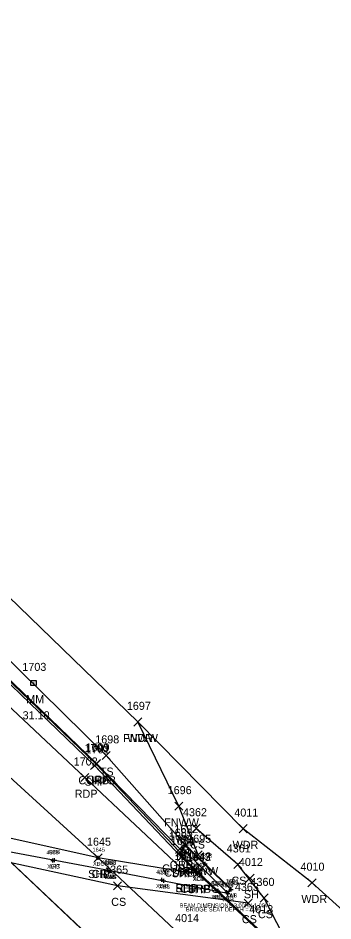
# Model space of a CAD drawing. Extents: x 1647574 to 1652703, y 212895 to 228670.
# Drawn here: x 1648818.2 to 1648896.4, y 227337.9 to 227561.8 of the extents above; entities that cross this region are included whole.
import ezdxf

# ---------------------------------------------------------------- set-up
doc = ezdxf.new("R2010")
doc.units = 0
for name, color, linetype in [('B_A', 7, 'Continuous'), ('B_C', 7, 'Continuous'), ('B_I', 7, 'Continuous'), ('B_TIC', 7, 'Continuous'), ('BDC', 7, 'Continuous'), ('BELB', 7, 'Continuous'), ('BSUBM', 7, 'Continuous'), ('L_A', 7, 'Continuous'), ('L_I', 7, 'Continuous'), ('L_TIC', 7, 'Continuous'), ('LAWA', 7, 'Continuous'), ('LELB', 7, 'Continuous'), ('LFNC', 7, 'Continuous'), ('P_A', 7, 'Continuous'), ('P_I', 7, 'Continuous'), ('P_TIC', 7, 'Continuous'), ('PET', 7, 'Continuous'), ('PRC', 7, 'Continuous'), ('PSP', 7, 'Continuous'), ('R_A', 7, 'Continuous'), ('R_I', 7, 'Continuous'), ('R_TIC', 7, 'Continuous'), ('RC', 7, 'Continuous'), ('RGR', 7, 'Continuous'), ('S_A', 7, 'Continuous'), ('S_C', 7, 'Continuous'), ('S_I', 7, 'Continuous'), ('SRM', 7, 'Continuous')]:
    doc.layers.add(name, color=color, linetype=linetype)

msp = doc.modelspace()

# ---------------------------------------------------------------- linework, layer by layer
at = {"layer": 'B_TIC'}
for p, q in [((1648859.04, 227355.64), (1648859.12, 227355.64)), ((1648859.58, 227356.56), (1648859.66, 227356.56)), ((1648859.74, 227356.65), (1648859.82, 227356.65)), ((1648859.87, 227354.91), (1648859.95, 227354.91)), ((1648860.58, 227355.66), (1648860.66, 227355.66)), ((1648860.58, 227355.66), (1648860.66, 227355.66)), ((1648826.89, 227352.88), (1648826.97, 227352.88)), ((1648827.27, 227352.97), (1648827.35, 227352.97)), ((1648838.08, 227353.54), (1648838.15, 227353.54)), ((1648840.55, 227350.45), (1648840.62, 227350.45)), ((1648841.04, 227350.27), (1648841.12, 227350.27)), ((1648841.18, 227350.32), (1648841.25, 227350.32)), ((1648864.64, 227352.07), (1648864.72, 227352.07)), ((1648853.88, 227348.08), (1648853.95, 227348.08)), ((1648862.79, 227349.77), (1648862.87, 227349.77)), ((1648862.97, 227349.86), (1648863.04, 227349.86)), ((1648854.42, 227347.85), (1648854.5, 227347.85)), ((1648867.61, 227345.32), (1648867.68, 227345.32)), ((1648867.78, 227345.34), (1648867.85, 227345.34)), ((1648870.07, 227344.99), (1648870.14, 227344.99)), ((1648870.29, 227344.73), (1648870.37, 227344.73)), ((1648871, 227345.72), (1648871.08, 227345.72)), ((1648871, 227345.72), (1648871.08, 227345.72)), ((1648871.07, 227345.72), (1648871.14, 227345.72))]:
    msp.add_line(p, q, dxfattribs=at)
for points in [[(1648859.58, 227356.06), (1648859.58, 227357.06)], [(1648859.74, 227356.15), (1648859.74, 227357.15)], [(1648858.54, 227355.64), (1648859.54, 227355.64)], [(1648859.04, 227355.14), (1648859.04, 227356.14)], [(1648859.08, 227356.56), (1648860.08, 227356.56)], [(1648859.24, 227356.65), (1648860.24, 227356.65)], [(1648859.37, 227354.91), (1648860.37, 227354.91)], [(1648859.87, 227354.41), (1648859.87, 227355.41)], [(1648860.08, 227355.66), (1648861.08, 227355.66)], [(1648860.08, 227355.66), (1648861.08, 227355.66)], [(1648860.58, 227355.16), (1648860.58, 227356.16)], [(1648860.58, 227355.16), (1648860.58, 227356.16)], [(1648826.39, 227352.88), (1648827.39, 227352.88)], [(1648826.77, 227352.97), (1648827.77, 227352.97)], [(1648826.89, 227352.38), (1648826.89, 227353.38)], [(1648827.27, 227352.47), (1648827.27, 227353.47)], [(1648837.57, 227353.54), (1648838.57, 227353.54)], [(1648838.07, 227353.04), (1648838.07, 227354.04)], [(1648864.64, 227351.57), (1648864.64, 227352.57)], [(1648840.04, 227350.45), (1648841.04, 227350.45)], [(1648840.54, 227349.95), (1648840.54, 227350.95)], [(1648840.54, 227350.27), (1648841.54, 227350.27)], [(1648840.67, 227350.32), (1648841.67, 227350.32)], [(1648841.04, 227349.77), (1648841.04, 227350.77)], [(1648841.17, 227349.82), (1648841.17, 227350.82)], [(1648862.79, 227349.27), (1648862.79, 227350.27)], [(1648862.96, 227349.36), (1648862.96, 227350.36)], [(1648864.14, 227352.07), (1648865.14, 227352.07)], [(1648853.37, 227348.08), (1648854.37, 227348.08)], [(1648853.87, 227347.58), (1648853.87, 227348.58)], [(1648854.42, 227347.35), (1648854.42, 227348.35)], [(1648862.29, 227349.77), (1648863.29, 227349.77)], [(1648862.46, 227349.86), (1648863.46, 227349.86)], [(1648853.92, 227347.85), (1648854.92, 227347.85)], [(1648867.6, 227344.82), (1648867.6, 227345.82)], [(1648867.77, 227344.84), (1648867.77, 227345.84)], [(1648871, 227345.22), (1648871, 227346.22)], [(1648871, 227345.22), (1648871, 227346.22)], [(1648871.07, 227345.22), (1648871.07, 227346.22)], [(1648867.1, 227345.32), (1648868.1, 227345.32)], [(1648867.27, 227345.34), (1648868.27, 227345.34)], [(1648869.56, 227344.99), (1648870.56, 227344.99)], [(1648869.79, 227344.73), (1648870.79, 227344.73)], [(1648870.06, 227344.49), (1648870.06, 227345.49)], [(1648870.29, 227344.23), (1648870.29, 227345.23)], [(1648870.5, 227345.72), (1648871.5, 227345.72)], [(1648870.5, 227345.72), (1648871.5, 227345.72)], [(1648870.57, 227345.72), (1648871.57, 227345.72)]]:
    msp.add_lwpolyline(points, dxfattribs=at)
at = {"layer": 'BDC'}
for points in [[(1649190.78, 226999.08), (1649140.47, 227046.56), (1649090.33, 227093.73), (1649025.71, 227154.75), (1648968.19, 227208.9), (1648910.79, 227263.16), (1648860.43, 227310.79), (1648808.66, 227359.74)], [(1649190.94, 226999.11), (1649140.59, 227046.72), (1649090.4, 227093.86), (1649025.74, 227154.79), (1648968.35, 227208.99), (1648910.84, 227263.35), (1648860.59, 227310.81), (1648808.77, 227359.65)], [(1649243.4, 226991.01), (1649194.89, 227036.57), (1649144.77, 227083.81), (1649080.19, 227144.73), (1649023.11, 227198.76), (1648965.38, 227253.07), (1648915.01, 227300.54), (1648862.79, 227349.77)], [(1649243.53, 226991.1), (1649195.07, 227036.68), (1649144.94, 227083.85), (1649080.28, 227144.79), (1649023.25, 227198.71), (1648965.39, 227253.22), (1648915.18, 227300.61), (1648862.96, 227349.86)]]:
    msp.add_lwpolyline(points, dxfattribs=at)
at = {"layer": 'BELB'}
msp.add_lwpolyline([(1649218.05, 226994.51), (1649168.12, 227041.65), (1649117.67, 227088.79), (1649053.8, 227149.57), (1648996.6, 227203.7), (1648938.73, 227258.12), (1648889.57, 227305.28), (1648838.07, 227353.54)], dxfattribs=at)
at = {"layer": 'BSUBM'}
for points in [[(1648870.29, 227344.73), (1648841.04, 227350.27), (1648810.57, 227356.01)], [(1648860.58, 227355.66), (1648859.58, 227356.56), (1648859.04, 227355.64), (1648859.87, 227354.91), (1648870.06, 227344.99), (1648871, 227345.72)], [(1648859.74, 227356.65), (1648864.64, 227352.07), (1648871.07, 227345.72)], [(1648860.58, 227355.66), (1648871, 227345.72)], [(1648870.29, 227344.73), (1648871.07, 227345.72)]]:
    msp.add_lwpolyline(points, dxfattribs=at)
at = {"layer": 'L_TIC'}
for points in [[(1648846.96, 227386.22), (1648848.96, 227388.22)], [(1648848.96, 227386.22), (1648846.96, 227388.22)], [(1648846.96, 227386.22), (1648848.96, 227388.22)], [(1648848.96, 227386.22), (1648846.96, 227388.22)], [(1648839.12, 227377.91), (1648841.12, 227379.91)], [(1648841.12, 227377.91), (1648839.12, 227379.91)], [(1648857.14, 227365.32), (1648859.14, 227367.32)], [(1648859.14, 227365.32), (1648857.14, 227367.32)], [(1648861.45, 227359.84), (1648863.45, 227361.84)], [(1648863.45, 227359.84), (1648861.45, 227361.84)], [(1648873.09, 227359.76), (1648875.09, 227361.76)], [(1648875.09, 227359.76), (1648873.09, 227361.76)], [(1648858.74, 227355.65), (1648860.74, 227357.65)], [(1648860.74, 227355.65), (1648858.74, 227357.65)], [(1648861.93, 227353.27), (1648863.93, 227355.27)], [(1648863.93, 227353.27), (1648861.93, 227355.27)], [(1648871.74, 227350.87), (1648873.74, 227352.87)], [(1648873.74, 227350.87), (1648871.74, 227352.87)], [(1648874.78, 227347.51), (1648876.78, 227349.51)], [(1648876.78, 227347.51), (1648874.78, 227349.51)], [(1648890.16, 227346.34), (1648892.16, 227348.34)], [(1648892.16, 227346.34), (1648890.16, 227348.34)], [(1648841.9, 227345.62), (1648843.9, 227347.62)], [(1648843.9, 227345.62), (1648841.9, 227347.62)], [(1648878.3, 227342.57), (1648880.3, 227344.57)], [(1648880.3, 227342.57), (1648878.3, 227344.57)], [(1648874.32, 227341.32), (1648876.32, 227343.32)], [(1648876.32, 227341.32), (1648874.32, 227343.32)]]:
    msp.add_lwpolyline(points, dxfattribs=at)
at = {"layer": 'LAWA'}
for points in [[(1648847.96, 227387.22), (1648810.38, 227423.54), (1648778.19, 227452.9), (1648747.84, 227483.11), (1648718.11, 227515.02), (1648693.68, 227539.75), (1648700.66, 227545.6)], [(1648874.09, 227360.76), (1648847.96, 227387.22)], [(1649036.39, 227297.45), (1649019.42, 227301.75), (1648997.01, 227296.87), (1648972.27, 227315.92), (1648947.52, 227320.89), (1648911.56, 227329), (1648891.16, 227347.34), (1648874.09, 227360.76)]]:
    msp.add_lwpolyline(points, dxfattribs=at)
at = {"layer": 'LELB'}
for points in [[(1648859.74, 227356.65), (1648840.12, 227378.91), (1648802.29, 227415.99), (1648770.94, 227445.62), (1648740.28, 227477.01), (1648708.8, 227506.87), (1648686.01, 227530.68), (1648664.68, 227552.78), (1648630.72, 227585.09), (1648595.33, 227619.93), (1648569.85, 227644.46), (1648530.91, 227681.62), (1648503.48, 227711.09), (1648474.08, 227742.1), (1648442.94, 227774.58), (1648417.61, 227803.67), (1648387.3, 227839.86), (1648354.19, 227879.71), (1648321.73, 227919.78)], [(1648885.59, 227331.33), (1648879.3, 227343.57), (1648872.74, 227351.87), (1648862.45, 227360.84)], [(1648875.32, 227342.32), (1648842.9, 227346.62), (1648811.08, 227353.48)]]:
    msp.add_lwpolyline(points, dxfattribs=at)
at = {"layer": 'LFNC'}
msp.add_lwpolyline([(1648862.93, 227354.27), (1648858.14, 227366.32), (1648847.96, 227387.22)], dxfattribs=at)
at = {"layer": 'P_TIC'}
for points in [[(1648836.2, 227375.43), (1648838.2, 227377.43)], [(1648838.2, 227375.43), (1648836.2, 227377.43)], [(1648833.8, 227372.42), (1648835.8, 227374.42)], [(1648835.8, 227372.42), (1648833.8, 227374.42)], [(1648857.81, 227352.71), (1648859.81, 227354.71)], [(1648859.81, 227352.71), (1648857.81, 227354.71)], [(1648837.07, 227352.54), (1648839.07, 227354.54)], [(1648839.07, 227352.54), (1648837.07, 227354.54)], [(1648837.07, 227352.54), (1648839.07, 227354.54)], [(1648839.07, 227352.54), (1648837.07, 227354.54)], [(1648858.77, 227349.01), (1648860.77, 227351.01)], [(1648860.77, 227349.01), (1648858.77, 227351.01)], [(1648858.77, 227349.01), (1648860.77, 227351.01)], [(1648860.77, 227349.01), (1648858.77, 227351.01)], [(1648861.79, 227348.77), (1648863.79, 227350.77)], [(1648863.79, 227348.77), (1648861.79, 227350.77)], [(1648861.79, 227348.77), (1648863.79, 227350.77)], [(1648863.79, 227348.77), (1648861.79, 227350.77)]]:
    msp.add_lwpolyline(points, dxfattribs=at)
at = {"layer": 'PET'}
msp.add_lwpolyline([(1648859.77, 227350.01), (1648834.8, 227373.42), (1648794.62, 227411.18), (1648764.14, 227439.93), (1648732.84, 227469.15), (1648700.82, 227498.96), (1648676.82, 227521.55), (1648654.81, 227542.65), (1648622.51, 227574.49), (1648586.27, 227609.85), (1648560.73, 227634.92), (1648521.71, 227673.76), (1648494.06, 227702.04), (1648464.63, 227733.46), (1648434.45, 227766.66), (1648408.12, 227796.3), (1648377.39, 227832.24), (1648343.92, 227872.68), (1648312.18, 227912.42)], dxfattribs=at)
at = {"layer": 'PRC'}
msp.add_lwpolyline([(1648838.07, 227353.54), (1648807.35, 227381.57), (1648786.43, 227402.05), (1648755.91, 227430.19), (1648724.74, 227459.82), (1648692.84, 227489.5), (1648667.2, 227513.57), (1648644.8, 227535.1), (1648615.58, 227563.67), (1648577.2, 227600.82), (1648552.11, 227624.84), (1648512.09, 227665.31), (1648484.94, 227693.32), (1648454.59, 227725.67), (1648425.77, 227757.32), (1648398.45, 227788.16), (1648367.06, 227824.4), (1648333.96, 227865.19)], dxfattribs=at)
at = {"layer": 'PSP'}
for points in [[(1648862.79, 227349.77), (1648858.81, 227353.71), (1648837.2, 227376.43), (1648798.17, 227413.97), (1648737.5, 227474.33), (1648707.27, 227504.55), (1648683.25, 227528.38), (1648680.78, 227530.89), (1648661.55, 227548.7), (1648627.48, 227581.41), (1648592.06, 227615.76), (1648566.89, 227641.29), (1648529.07, 227680.17), (1648501.07, 227708.87), (1648471.98, 227739.97), (1648441.35, 227773.22), (1648415.73, 227802.3), (1648385.43, 227838.08), (1648352.03, 227878.52), (1648319.68, 227918.25)], [(1648862.79, 227349.77), (1648859.77, 227350.01), (1648838.07, 227353.54), (1648813.95, 227358.94), (1648808.77, 227359.65), (1648801.07, 227367.02), (1648799.4, 227367.69), (1648775.51, 227390.23), (1648744.84, 227418.75), (1648714.06, 227447.93), (1648681.62, 227478.36), (1648656.94, 227501.72), (1648633.18, 227523.88), (1648602.92, 227552.91), (1648564.87, 227589.71), (1648540.52, 227613.53), (1648499.1, 227654.74), (1648471.89, 227682.44), (1648441.11, 227715.05), (1648412.29, 227746.76), (1648385.5, 227777.34), (1648354.02, 227814.19), (1648321.06, 227853.92)]]:
    msp.add_lwpolyline(points, dxfattribs=at)
at = {"layer": 'R_TIC'}
for points in [[(1648836.6, 227375.76), (1648838.6, 227377.76)], [(1648838.6, 227375.76), (1648836.6, 227377.76)], [(1648836.72, 227375.91), (1648838.72, 227377.91)], [(1648838.72, 227375.91), (1648836.72, 227377.91)], [(1648857.35, 227354.78), (1648859.35, 227356.78)], [(1648859.35, 227354.78), (1648857.35, 227356.78)], [(1648857.4, 227353.92), (1648859.4, 227355.92)], [(1648859.4, 227353.92), (1648857.4, 227355.92)], [(1648857.4, 227353.92), (1648859.4, 227355.92)], [(1648859.4, 227353.92), (1648857.4, 227355.92)], [(1648857.92, 227352.89), (1648859.92, 227354.89)], [(1648859.92, 227352.89), (1648857.92, 227354.89)], [(1648857.92, 227352.89), (1648859.92, 227354.89)], [(1648859.92, 227352.89), (1648857.92, 227354.89)], [(1648861.96, 227348.86), (1648863.96, 227350.86)], [(1648863.96, 227348.86), (1648861.96, 227350.86)]]:
    msp.add_lwpolyline(points, dxfattribs=at)
at = {"layer": 'RC'}
for points in [[(1648858.4, 227354.92), (1648837.6, 227376.76), (1648798.42, 227414.26), (1648768.49, 227444.34), (1648737.77, 227474.52), (1648707.37, 227504.73), (1648682.51, 227529.41), (1648680.78, 227530.89)], [(1648858.92, 227353.89), (1648858.4, 227354.92)], [(1648862.96, 227349.86), (1648858.92, 227353.89)]]:
    msp.add_lwpolyline(points, dxfattribs=at)
at = {"layer": 'RGR'}
msp.add_lwpolyline([(1648858.35, 227355.78), (1648837.72, 227376.91), (1648798.67, 227414.48), (1648769.05, 227444.38), (1648738.03, 227474.66), (1648707.59, 227505.32), (1648682.61, 227530.03), (1648661.9, 227549.13), (1648627.6, 227581.64), (1648592.63, 227616.36), (1648580.49, 227628.61)], dxfattribs=at)
at = {"layer": 'SRM'}
msp.add_lwpolyline([(1648821.43, 227397.5), (1648822.68, 227397.5), (1648822.68, 227396.25), (1648821.43, 227396.25)], close=True, dxfattribs=at)
msp.add_circle((1648822.06, 227396.88), 0.0833, dxfattribs=at)

# ---------------------------------------------------------------- texts
at = {"layer": 'B_A'}
for s, p in [('XAT', (1648858.28, 227354.56)), ('XAB', (1648858.46, 227354.65)), ('XBC', (1648836.81, 227351.54)), ('XAT', (1648857.74, 227353.64)), ('XAT', (1648858.57, 227352.91)), ('XAT', (1648859.28, 227353.66)), ('XAT', (1648859.28, 227353.66)), ('XBIB', (1648825.46, 227350.88)), ('XPT', (1648825.99, 227350.97)), ('XAB', (1648863.36, 227350.07)), ('XBIB', (1648839.12, 227348.45)), ('XAB', (1648839.76, 227348.27)), ('XBS', (1648839.91, 227348.32)), ('XCB', (1648861.53, 227347.77)), ('XCT', (1648861.68, 227347.86)), ('XBIB', (1648852.45, 227346.08)), ('XBS', (1648853.16, 227345.85)), ('XBIB', (1648866.17, 227343.32)), ('XBS', (1648866.51, 227343.34)), ('XAT', (1648868.77, 227342.99)), ('XAB', (1648869.01, 227342.73)), ('XAT', (1648869.7, 227343.72)), ('XAT', (1648869.7, 227343.72)), ('XAB', (1648869.79, 227343.72))]:
    msp.add_text(s, height=1, dxfattribs=at).set_placement(p)
at = {"layer": 'B_C'}
for s, p in [('BEAM DIMENSIONS 3.00HX 1.00W', (1648858.34, 227341.23)), ('BRIDGE SEAT DEPTH = 0.95', (1648859.89, 227340.23))]:
    msp.add_text(s, height=1, dxfattribs=at).set_placement(p)
at = {"layer": 'B_I'}
for s, p in [('1688', (1648857.67, 227357.14)), ('1687', (1648858.21, 227358.06)), ('1692', (1648858.37, 227358.15)), ('1689', (1648858.49, 227356.41)), ('1686', (1648859.18, 227357.16)), ('1686', (1648859.18, 227357.16)), ('4355', (1648825.26, 227354.38)), ('4356', (1648825.61, 227354.47)), ('1645', (1648836.7, 227355.04)), ('4354', (1648838.91, 227351.95)), ('4366', (1648839.36, 227351.77)), ('4353', (1648839.54, 227351.82)), ('1693', (1648863.27, 227353.57)), ('4351', (1648852.53, 227349.58)), ('4352', (1648852.79, 227349.35)), ('1643', (1648861.42, 227351.27)), ('1642', (1648861.59, 227351.36)), ('1694', (1648869.7, 227347.22)), ('1691', (1648869.91, 227347.22)), ('1691', (1648869.91, 227347.22)), ('4350', (1648865.93, 227346.82)), ('4349', (1648866.14, 227346.84)), ('4364', (1648868.64, 227346.23)), ('1690', (1648868.65, 227346.49))]:
    msp.add_text(s, height=1, dxfattribs=at).set_placement(p)
at = {"layer": 'L_A'}
for s, p in [('FNWW', (1648844.31, 227382.22)), ('WDR', (1648845.32, 227382.22)), ('TS', (1648838.53, 227373.91)), ('FNWW', (1648854.49, 227361.32)), ('CS', (1648860.89, 227355.84)), ('WDR', (1648871.45, 227355.76)), ('TS', (1648858.15, 227351.65)), ('FNWW', (1648859.27, 227349.27)), ('CS', (1648871.18, 227346.87)), ('CS', (1648841.34, 227341.62)), ('SH', (1648874.27, 227343.51)), ('WDR', (1648888.52, 227342.34)), ('CS', (1648873.76, 227337.32)), ('CS', (1648877.74, 227338.57))]:
    msp.add_text(s, height=2, dxfattribs=at).set_placement(p)
at = {"layer": 'L_I'}
for s, p in [('1697', (1648845.22, 227390.22)), ('1697', (1648845.22, 227390.22)), ('1698', (1648837.38, 227381.91)), ('1696', (1648855.35, 227369.32)), ('4362', (1648859.14, 227363.84)), ('4011', (1648871.88, 227363.76)), ('1692', (1648857, 227359.65)), ('1695', (1648860.19, 227357.27)), ('4361', (1648870, 227354.87)), ('4012', (1648873.01, 227351.51)), ('4365', (1648839.59, 227349.62)), ('4010', (1648888.3, 227350.34)), ('4360', (1648875.9, 227346.57)), ('4363', (1648872.02, 227345.32)), ('4013', (1648875.59, 227339.8)), ('4014', (1648857.19, 227337.6))]:
    msp.add_text(s, height=2, dxfattribs=at).set_placement(p)
at = {"layer": 'P_A'}
for s, p in [('SHP', (1648834.74, 227371.43)), ('RDP', (1648832.29, 227368.42)), ('SHP', (1648835.61, 227348.54)), ('CR', (1648836.5, 227348.54)), ('SHP', (1648856.35, 227348.71)), ('SHP', (1648857.31, 227345.01)), ('RDP', (1648857.26, 227345.01)), ('SHP', (1648860.33, 227344.77)), ('SHP', (1648860.33, 227344.77))]:
    msp.add_text(s, height=2, dxfattribs=at).set_placement(p)
at = {"layer": 'P_I'}
for s, p in [('1701', (1648835, 227379.43)), ('1702', (1648832.03, 227376.42)), ('1645', (1648835.33, 227356.54)), ('1645', (1648835.33, 227356.54)), ('1684', (1648856.07, 227356.71)), ('1644', (1648857.03, 227353.01)), ('1644', (1648857.03, 227353.01)), ('1643', (1648860.05, 227352.77)), ('1643', (1648860.05, 227352.77))]:
    msp.add_text(s, height=2, dxfattribs=at).set_placement(p)
at = {"layer": 'R_A'}
for s, p in [('CURBB', (1648833.18, 227371.76)), ('GRR', (1648835.21, 227371.91)), ('GRR', (1648855.84, 227350.78)), ('CURBC', (1648853.98, 227349.92)), ('CURBB', (1648853.98, 227349.92)), ('CURBG', (1648854.5, 227348.89)), ('CURBC', (1648854.5, 227348.89)), ('CURBG', (1648858.55, 227344.86))]:
    msp.add_text(s, height=2, dxfattribs=at).set_placement(p)
at = {"layer": 'R_I'}
for s, p in [('1700', (1648834.74, 227379.76)), ('1699', (1648834.97, 227379.91)), ('1685', (1648855.61, 227358.78)), ('1683', (1648855.66, 227357.92)), ('1683', (1648855.66, 227357.92)), ('1682', (1648856.18, 227356.89)), ('1682', (1648856.18, 227356.89)), ('1642', (1648860.22, 227352.86))]:
    msp.add_text(s, height=2, dxfattribs=at).set_placement(p)
at = {"layer": 'S_A'}
msp.add_text('MM', height=2, dxfattribs=at).set_placement((1648820.25, 227391.88))
at = {"layer": 'S_C'}
msp.add_text('31.10', height=2, dxfattribs=at).set_placement((1648819.36, 227387.88))
at = {"layer": 'S_I'}
msp.add_text('1703', height=2, dxfattribs=at).set_placement((1648819.29, 227399.88))

doc.saveas('drawing.dxf')
